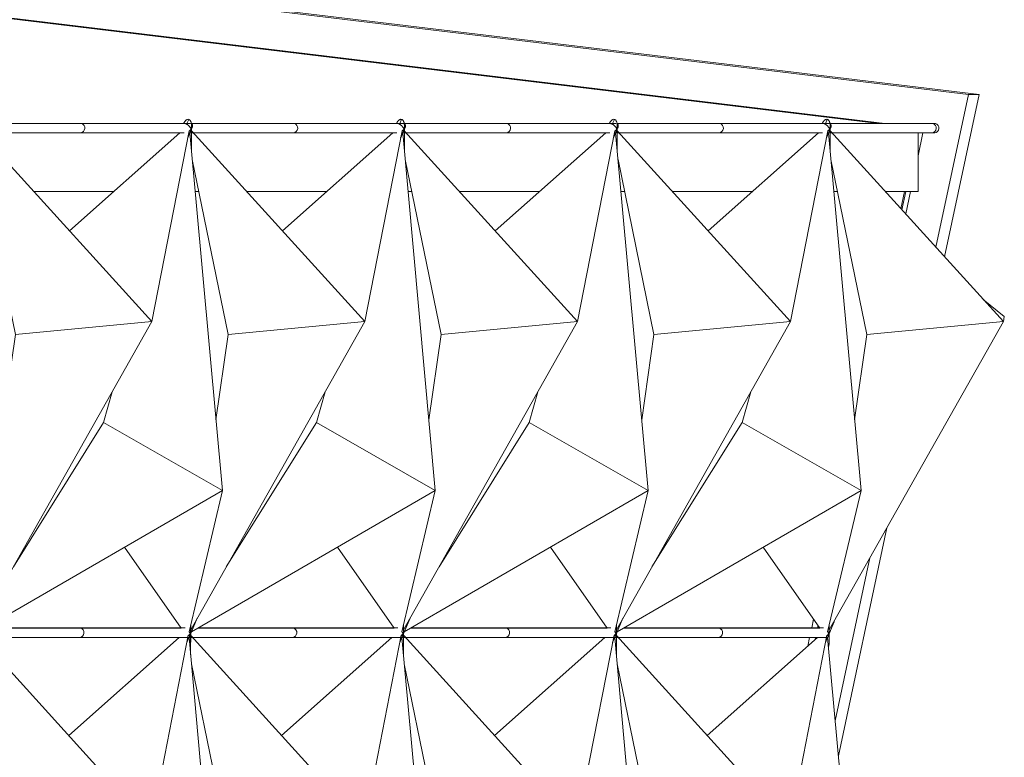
# Model space of a CAD drawing. Header units: inches. Extents: x 424 to 2043, y -237 to 445.
# Tile 334 of 656: x 740.43 to 746.68, y 223.86 to 228.54. Entities that reach past the tile are written whole.
import ezdxf

# ---------------------------------------------------------------- set-up
doc = ezdxf.new("R2010")
doc.units = ezdxf.units.IN
doc.header["$MEASUREMENT"] = 0
for name, color, linetype, lineweight in [('A-GENM', 13, 'Continuous', 9), ('A-GLAZ-CURT', 52, 'Continuous', 9), ('A-GLAZ-CWMG', 51, 'Continuous', 9), ('A-ROOF', 132, 'Continuous', 9), ('A-WALL', 113, 'Continuous', 9)]:
    doc.layers.add(name, color=color, linetype=linetype, lineweight=lineweight)

# ---------------------------------------------------------------- blocks, each defined once
blk = doc.blocks.new('Generic Models 2 - Generic Models 2-140614-North')
at = {"layer": 'A-GENM'}
for p, q in [((163.4182, 17.813), (104.4841, 24.9134)), ((163.4853, 17.813), (104.6538, 24.901)), ((104.7155, 24.6385), (162.8868, 17.63)), ((163.4182, 17.813), (163.212, 16.8441)), ((163.2664, 16.7843), (163.4853, 17.813)), ((163.4853, 17.813), (163.4182, 17.813)), ((163.0981, 17.4236), (163.1293, 17.57)), ((163.0198, 17.0557), (163.05, 17.1974)), ((162.5928, 13.6189), (162.9006, 15.0657)), ((162.793, 14.8753), (162.5727, 13.8398)), ((162.4611, 14.43), (162.4643, 14.4451)), ((162.4451, 14.3549), (162.4483, 14.37))]:
    blk.add_line(p, q, dxfattribs=at)
blk = doc.blocks.new('Rectangular Mullion - 50 x 150mm-153547-North')
at = {"layer": 'A-GLAZ-CWMG'}
for p, q in [((163.0981, 17.5608), (163.1001, 17.57)), ((162.9961, 17.0817), (163.0208, 17.1974))]:
    blk.add_line(p, q, dxfattribs=at)
blk = doc.blocks.new('Rectangular Mullion - 50 x 150mm-153548-North')
at = {"layer": 'A-GLAZ-CWMG'}
blk.add_line((162.8576, 17.63), (161.6793, 17.7719), dxfattribs=at)
blk = doc.blocks.new('Rectangular Mullion - 50 x 150mm-153549-North')
at = {"layer": 'A-GLAZ-CWMG'}
blk.add_line((161.6793, 17.7719), (160.2521, 17.9439), dxfattribs=at)
blk = doc.blocks.new('Family2 - Family2-V9-North')
at = {"layer": 'A-GLAZ-CURT'}
for p, q in [((153.0326, 8.03), (153.021, 8.03)), ((153.7201, 8.0293), (153.1154, 8.0293)), ((153.7139, 8.03), (153.1167, 8.03)), ((154.3833, 8.03), (153.7139, 8.03)), ((154.3598, 8.0293), (153.7201, 8.0293)), ((154.3956, 7.9381), (154.4237, 8.0044)), ((153.056, 7.97), (153.079, 7.97)), ((153.0683, 7.859), (153.0685, 7.9824)), ((153.0701, 7.9816), (154.1678, 6.7734)), ((153.0701, 7.9816), (154.1678, 6.7734)), ((153.0806, 7.97), (153.7139, 7.97)), ((153.6454, 7.3483), (154.3457, 7.9693)), ((153.7139, 7.97), (154.3717, 7.97)), ((154.4044, 7.9831), (154.1678, 6.7734)), ((154.4044, 7.9831), (154.1678, 6.7734)), ((154.3439, 7.97), (154.3424, 7.9663)), ((153.3014, 6.6906), (153.0735, 7.8018)), ((154.1678, 6.7734), (153.0632, 4.8189)), ((154.1678, 6.7734), (153.0632, 4.8189)), ((153.3014, 6.6906), (154.1678, 6.7734)), ((154.1678, 6.7734), (153.3014, 6.6906)), ((153.2236, 6.1505), (153.3014, 6.6906)), ((153.0544, 4.7737), (153.1043, 4.8916)), ((153.0629, 4.8158), (153.063, 4.8484))]:
    blk.add_line(p, q, dxfattribs=at)
for start_param, end_param in [(6.061168, 6.322967), (3.141593, 6.061168)]:
    blk.add_ellipse((153.7139, 8), major_axis=(0, 0.03), ratio=0.942671, start_param=start_param, end_param=end_param, dxfattribs=at)
for points, knots in [([(153.0587, 8.0061), (153.059, 8.0058), (153.0602, 8.0042), (153.0622, 8.0012), (153.0644, 7.9973), (153.0662, 7.9934), (153.0675, 7.9896), (153.0683, 7.986), (153.0686, 7.9826), (153.0684, 7.9806), (153.0683, 7.9796)], [0.3637696, 0.3637696, 0.3637696, 0.3637696, 0.375, 0.4166667, 0.4583333, 0.5, 0.5416667, 0.5833333, 0.625, 0.6666667, 0.6666667, 0.6666667, 0.6666667]), ([(154.4245, 8.0067), (154.4244, 8.0061), (154.4237, 8.0043), (154.4222, 8.0012), (154.4198, 7.9973), (154.4169, 7.9934), (154.4135, 7.9896), (154.4097, 7.986), (154.4065, 7.9835), (154.4047, 7.9821), (154.4043, 7.9818)], [0.3580875, 0.3580875, 0.3580875, 0.3580875, 0.375, 0.4166667, 0.4583333, 0.5, 0.5416667, 0.5833333, 0.625, 0.6364711, 0.6364711, 0.6364711, 0.6364711]), ([(153.0629, 4.8182), (153.0629, 4.8172), (153.063, 4.8151), (153.0629, 4.8117), (153.0626, 4.8069), (153.0619, 4.8007), (153.0606, 4.7934), (153.0588, 4.7861), (153.0569, 4.7803), (153.0552, 4.7758), (153.054, 4.7728), (153.0531, 4.7709), (153.0527, 4.7701)], [-0.6427143, -0.6427143, -0.6427143, -0.6427143, -0.625, -0.6041667, -0.5833333, -0.5416667, -0.5, -0.4583333, -0.4166667, -0.3958333, -0.375, -0.358699, -0.358699, -0.358699, -0.358699])]:
    blk.add_open_spline(points, degree=3, knots=knots, dxfattribs=at)
blk = doc.blocks.new('Family2 - Family2-V10-North')
at = {"layer": 'A-GLAZ-CURT'}
for p, q in [((154.3833, 8.03), (154.3717, 8.03)), ((155.0708, 8.0293), (154.4662, 8.0293)), ((155.0646, 8.03), (154.4674, 8.03)), ((155.734, 8.03), (155.0646, 8.03)), ((155.7106, 8.0293), (155.0708, 8.0293)), ((155.7463, 7.9381), (155.7744, 8.0044)), ((154.4067, 7.97), (154.4297, 7.97)), ((154.419, 7.859), (154.4192, 7.9824)), ((154.4208, 7.9816), (155.5185, 6.7734)), ((154.4208, 7.9816), (155.5185, 6.7734)), ((154.4314, 7.97), (155.0646, 7.97)), ((154.9961, 7.3483), (155.6965, 7.9693)), ((155.0646, 7.97), (155.7225, 7.97)), ((155.7551, 7.9831), (155.5185, 6.7734)), ((155.7551, 7.9831), (155.5185, 6.7734)), ((155.6947, 7.97), (155.6931, 7.9663)), ((154.6522, 6.6906), (154.4242, 7.8018)), ((155.5185, 6.7734), (154.414, 4.8189)), ((155.5185, 6.7734), (154.414, 4.8189)), ((154.6522, 6.6906), (155.5185, 6.7734)), ((155.5185, 6.7734), (154.6522, 6.6906)), ((154.5744, 6.1505), (154.6522, 6.6906)), ((154.4051, 4.7737), (154.4551, 4.8916)), ((154.4137, 4.8158), (154.4137, 4.8484))]:
    blk.add_line(p, q, dxfattribs=at)
for start_param, end_param in [(6.061168, 6.322967), (3.141593, 6.061168)]:
    blk.add_ellipse((155.0646, 8), major_axis=(0, 0.03), ratio=0.942671, start_param=start_param, end_param=end_param, dxfattribs=at)
for points, knots in [([(154.4095, 8.0061), (154.4097, 8.0058), (154.4109, 8.0042), (154.4129, 8.0012), (154.4151, 7.9973), (154.4169, 7.9934), (154.4182, 7.9896), (154.419, 7.986), (154.4193, 7.9826), (154.4191, 7.9806), (154.419, 7.9796)], [0.3637696, 0.3637696, 0.3637696, 0.3637696, 0.375, 0.4166667, 0.4583333, 0.5, 0.5416667, 0.5833333, 0.625, 0.6666667, 0.6666667, 0.6666667, 0.6666667]), ([(155.7753, 8.0067), (155.7751, 8.0061), (155.7744, 8.0043), (155.773, 8.0012), (155.7706, 7.9973), (155.7676, 7.9934), (155.7642, 7.9896), (155.7604, 7.986), (155.7573, 7.9835), (155.7554, 7.9821), (155.755, 7.9818)], [0.3580875, 0.3580875, 0.3580875, 0.3580875, 0.375, 0.4166667, 0.4583333, 0.5, 0.5416667, 0.5833333, 0.625, 0.6364711, 0.6364711, 0.6364711, 0.6364711]), ([(154.4136, 4.8183), (154.4137, 4.8173), (154.4137, 4.8151), (154.4136, 4.8117), (154.4133, 4.8069), (154.4126, 4.8007), (154.4113, 4.7934), (154.4095, 4.7861), (154.4077, 4.7803), (154.406, 4.7758), (154.4047, 4.7728), (154.4039, 4.7709), (154.4035, 4.7701)], [-0.6431007, -0.6431007, -0.6431007, -0.6431007, -0.625, -0.6041667, -0.5833333, -0.5416667, -0.5, -0.4583333, -0.4166667, -0.3958333, -0.375, -0.358699, -0.358699, -0.358699, -0.358699])]:
    blk.add_open_spline(points, degree=3, knots=knots, dxfattribs=at)
blk = doc.blocks.new('Family2 - Family2-V32-North')
at = {"layer": 'A-GLAZ-CURT'}
for p, q in [((161.1481, 14.43), (161.1366, 14.43)), ((161.1838, 14.259), (161.184, 14.3824)), ((161.1856, 14.3816), (162.2834, 13.1734)), ((161.1856, 14.3816), (162.2834, 13.1734)), ((161.8357, 14.4293), (161.231, 14.4293)), ((161.8294, 14.43), (161.2323, 14.43)), ((162.4989, 14.43), (161.8294, 14.43)), ((162.4754, 14.4293), (161.8357, 14.4293)), ((162.5199, 14.3831), (162.2834, 13.1734)), ((162.5199, 14.3831), (162.2834, 13.1734)), ((162.5111, 14.3381), (162.5392, 14.4044)), ((161.1716, 14.37), (161.1945, 14.37)), ((161.1962, 14.37), (161.8294, 14.37)), ((161.761, 13.7483), (162.4613, 14.3693)), ((161.8294, 14.37), (162.4873, 14.37)), ((162.4595, 14.37), (162.4579, 14.3663)), ((161.417, 13.0906), (161.189, 14.2018)), ((162.2834, 13.1734), (161.1788, 11.2189)), ((162.2834, 13.1734), (161.1788, 11.2189)), ((161.417, 13.0906), (162.2834, 13.1734)), ((162.2834, 13.1734), (161.417, 13.0906)), ((161.3392, 12.5505), (161.417, 13.0906)), ((161.1699, 11.1737), (161.2199, 11.2916)), ((161.1785, 11.2158), (161.1786, 11.2484))]:
    blk.add_line(p, q, dxfattribs=at)
for start_param, end_param in [(6.061168, 6.322967), (3.141593, 6.061168)]:
    blk.add_ellipse((161.8294, 14.4), major_axis=(0, 0.03), ratio=0.942671, start_param=start_param, end_param=end_param, dxfattribs=at)
for points, knots in [([(161.1743, 14.4061), (161.1746, 14.4058), (161.1758, 14.4042), (161.1777, 14.4012), (161.18, 14.3973), (161.1817, 14.3934), (161.183, 14.3896), (161.1838, 14.386), (161.1841, 14.3826), (161.184, 14.3806), (161.1838, 14.3796)], [0.3637696, 0.3637696, 0.3637696, 0.3637696, 0.375, 0.4166667, 0.4583333, 0.5, 0.5416667, 0.5833333, 0.625, 0.6666667, 0.6666667, 0.6666667, 0.6666667]), ([(162.5324, 14.3934), (162.5313, 14.3921), (162.5291, 14.3896), (162.5252, 14.386), (162.5221, 14.3835), (162.5202, 14.3821), (162.5198, 14.3818)], [0.5, 0.5, 0.5, 0.5, 0.5416667, 0.5833333, 0.625, 0.6364711, 0.6364711, 0.6364711, 0.6364711]), ([(162.54, 14.4064), (162.5399, 14.406), (162.5393, 14.4043), (162.5385, 14.4027), (162.5378, 14.4014)], [0.36069432, 0.36069432, 0.36069432, 0.36069432, 0.375, 0.41412326, 0.41412326, 0.41412326, 0.41412326]), ([(161.1785, 11.2182), (161.1785, 11.2172), (161.1785, 11.2151), (161.1784, 11.2117), (161.1781, 11.2069), (161.1775, 11.2007), (161.1761, 11.1934), (161.1744, 11.1861), (161.1725, 11.1803), (161.1708, 11.1758), (161.1695, 11.1728), (161.1687, 11.1709), (161.1683, 11.1701)], [-0.6427143, -0.6427143, -0.6427143, -0.6427143, -0.625, -0.6041667, -0.5833333, -0.5416667, -0.5, -0.4583333, -0.4166667, -0.3958333, -0.375, -0.358699, -0.358699, -0.358699, -0.358699])]:
    blk.add_open_spline(points, degree=3, knots=knots, dxfattribs=at)
blk = doc.blocks.new('Family2 - Family2-V25-North')
at = {"layer": 'A-GLAZ-CURT'}
for p, q in [((138.2212, 17.63), (138.1797, 17.63)), ((138.1979, 17.6293), (138.1855, 17.6293)), ((138.8726, 17.63), (138.2258, 17.63)), ((138.8788, 17.6293), (138.2259, 17.6293)), ((139.5654, 17.63), (138.8726, 17.63)), ((139.5486, 17.6293), (138.8788, 17.6293)), ((138.2147, 17.57), (138.2377, 17.57)), ((138.227, 17.459), (138.2272, 17.5824)), ((138.2288, 17.5816), (139.3265, 16.3734)), ((138.2288, 17.5816), (139.3265, 16.3734)), ((138.2393, 17.57), (138.8726, 17.57)), ((138.8041, 16.9483), (139.5044, 17.5693)), ((138.8726, 17.57), (139.5305, 17.57)), ((139.5631, 17.5831), (139.3265, 16.3734)), ((139.5631, 17.5831), (139.3265, 16.3734)), ((139.5027, 17.5701), (139.5011, 17.5663)), ((139.5543, 17.5381), (139.5824, 17.6044)), ((138.4602, 16.2906), (138.2322, 17.4018)), ((139.3265, 16.3734), (138.2219, 14.4189)), ((139.3265, 16.3734), (138.2219, 14.4189)), ((138.4602, 16.2906), (139.3265, 16.3734)), ((139.3265, 16.3734), (138.4602, 16.2906)), ((138.3823, 15.7505), (138.4602, 16.2906)), ((138.2131, 14.3737), (138.263, 14.4916)), ((138.2217, 14.4158), (138.2217, 14.4484))]:
    blk.add_line(p, q, dxfattribs=at)
for start_param, end_param in [(6.061168, 6.322967), (3.141593, 6.061168)]:
    blk.add_ellipse((138.8726, 17.6), major_axis=(0, 0.03), ratio=0.942671, start_param=start_param, end_param=end_param, dxfattribs=at)
blk.add_open_spline([(138.1788, 17.63), (138.1808, 17.6301), (138.1831, 17.6298), (138.1855, 17.6293)], degree=3, dxfattribs=at)
for points, knots in [([(138.1855, 17.6293), (138.1879, 17.6287), (138.1917, 17.6273), (138.1963, 17.6249), (138.1989, 17.6233), (138.2015, 17.6216), (138.2041, 17.6197), (138.2066, 17.6177), (138.2091, 17.6155), (138.2114, 17.6132), (138.2137, 17.6108), (138.2158, 17.6083), (138.2183, 17.6051), (138.2209, 17.6012), (138.2231, 17.5973), (138.2249, 17.5934), (138.2262, 17.5896), (138.227, 17.586), (138.2273, 17.5826), (138.2271, 17.5806), (138.227, 17.5796)], [0, 0, 0, 0, 0.0833333, 0.125, 0.1458333, 0.1666667, 0.2083333, 0.2291667, 0.25, 0.2916667, 0.3125, 0.3333333, 0.375, 0.4166667, 0.4583333, 0.5, 0.5416667, 0.5833333, 0.625, 0.6666667, 0.6666667, 0.6666667, 0.6666667]), ([(139.5772, 17.6273), (139.5776, 17.6271), (139.579, 17.6263), (139.5805, 17.6249), (139.5818, 17.6233), (139.583, 17.6216), (139.5838, 17.6197), (139.5843, 17.6176), (139.5847, 17.6155), (139.5847, 17.6132), (139.5843, 17.6108), (139.5838, 17.6083), (139.5828, 17.6051), (139.5809, 17.6012), (139.5785, 17.5973), (139.5756, 17.5934), (139.5722, 17.5896), (139.5684, 17.586), (139.5652, 17.5835), (139.5634, 17.5821), (139.563, 17.5818)], [0.0644496, 0.0644496, 0.0644496, 0.0644496, 0.0833333, 0.125, 0.1458333, 0.1666667, 0.2083333, 0.2291667, 0.25, 0.2916667, 0.3125, 0.3333333, 0.375, 0.4166667, 0.4583333, 0.5, 0.5416667, 0.5833333, 0.625, 0.6364711, 0.6364711, 0.6364711, 0.6364711]), ([(138.2216, 14.4183), (138.2217, 14.4173), (138.2217, 14.4151), (138.2216, 14.4117), (138.2213, 14.4069), (138.2206, 14.4007), (138.2193, 14.3934), (138.2175, 14.3861), (138.2156, 14.3803), (138.214, 14.3758), (138.2127, 14.3728), (138.2118, 14.3709), (138.2114, 14.3701)], [-0.6431007, -0.6431007, -0.6431007, -0.6431007, -0.625, -0.6041667, -0.5833333, -0.5416667, -0.5, -0.4583333, -0.4166667, -0.3958333, -0.375, -0.358699, -0.358699, -0.358699, -0.358699])]:
    blk.add_open_spline(points, degree=3, knots=knots, dxfattribs=at)
blk = doc.blocks.new('Family2 - Family2-V35-North')
at = {"layer": 'A-GLAZ-CURT'}
for p, q in [((154.43, 17.63), (154.3885, 17.63)), ((154.4066, 17.6293), (154.3943, 17.6293)), ((155.0814, 17.63), (154.4346, 17.63)), ((155.0876, 17.6293), (154.4347, 17.6293)), ((155.7742, 17.63), (155.0814, 17.63)), ((155.7574, 17.6293), (155.0876, 17.6293)), ((154.4235, 17.57), (154.4465, 17.57)), ((154.4357, 17.459), (154.436, 17.5824)), ((154.4376, 17.5816), (155.5353, 16.3734)), ((154.4376, 17.5816), (155.5353, 16.3734)), ((154.4481, 17.57), (155.0814, 17.57)), ((155.0129, 16.9483), (155.7132, 17.5693)), ((155.0814, 17.57), (155.7392, 17.57)), ((155.7719, 17.5831), (155.5353, 16.3734)), ((155.7719, 17.5831), (155.5353, 16.3734)), ((155.7115, 17.5701), (155.7098, 17.5663)), ((155.7631, 17.5381), (155.7912, 17.6044)), ((154.6689, 16.2906), (154.4409, 17.4018)), ((155.5353, 16.3734), (154.4307, 14.4189)), ((155.5353, 16.3734), (154.4307, 14.4189)), ((154.6689, 16.2906), (155.5353, 16.3734)), ((155.5353, 16.3734), (154.6689, 16.2906)), ((154.5911, 15.7505), (154.6689, 16.2906)), ((154.4219, 14.3737), (154.4718, 14.4916)), ((154.4304, 14.4158), (154.4305, 14.4484))]:
    blk.add_line(p, q, dxfattribs=at)
for start_param, end_param in [(6.061168, 6.322967), (3.141593, 6.061168)]:
    blk.add_ellipse((155.0814, 17.6), major_axis=(0, 0.03), ratio=0.942671, start_param=start_param, end_param=end_param, dxfattribs=at)
blk.add_open_spline([(154.3875, 17.63), (154.3896, 17.6301), (154.3919, 17.6298), (154.3943, 17.6293)], degree=3, dxfattribs=at)
for points, knots in [([(154.3943, 17.6293), (154.3967, 17.6287), (154.4005, 17.6273), (154.4051, 17.6249), (154.4077, 17.6233), (154.4103, 17.6216), (154.4129, 17.6197), (154.4154, 17.6177), (154.4178, 17.6155), (154.4202, 17.6132), (154.4224, 17.6108), (154.4246, 17.6083), (154.4271, 17.6051), (154.4297, 17.6012), (154.4319, 17.5973), (154.4337, 17.5934), (154.435, 17.5896), (154.4358, 17.586), (154.436, 17.5826), (154.4359, 17.5806), (154.4357, 17.5796)], [0, 0, 0, 0, 0.0833333, 0.125, 0.1458333, 0.1666667, 0.2083333, 0.2291667, 0.25, 0.2916667, 0.3125, 0.3333333, 0.375, 0.4166667, 0.4583333, 0.5, 0.5416667, 0.5833333, 0.625, 0.6666667, 0.6666667, 0.6666667, 0.6666667]), ([(155.7859, 17.6273), (155.7864, 17.6271), (155.7877, 17.6263), (155.7893, 17.6249), (155.7906, 17.6233), (155.7918, 17.6216), (155.7926, 17.6197), (155.7931, 17.6176), (155.7934, 17.6155), (155.7934, 17.6132), (155.7931, 17.6108), (155.7926, 17.6083), (155.7916, 17.6051), (155.7897, 17.6012), (155.7873, 17.5973), (155.7844, 17.5934), (155.781, 17.5896), (155.7772, 17.586), (155.774, 17.5835), (155.7722, 17.5821), (155.7718, 17.5818)], [0.0644496, 0.0644496, 0.0644496, 0.0644496, 0.0833333, 0.125, 0.1458333, 0.1666667, 0.2083333, 0.2291667, 0.25, 0.2916667, 0.3125, 0.3333333, 0.375, 0.4166667, 0.4583333, 0.5, 0.5416667, 0.5833333, 0.625, 0.6364711, 0.6364711, 0.6364711, 0.6364711]), ([(154.4304, 14.4182), (154.4304, 14.4172), (154.4305, 14.4151), (154.4304, 14.4117), (154.4301, 14.4069), (154.4294, 14.4007), (154.4281, 14.3934), (154.4263, 14.3861), (154.4244, 14.3803), (154.4227, 14.3758), (154.4215, 14.3728), (154.4206, 14.3709), (154.4202, 14.3701)], [-0.6427143, -0.6427143, -0.6427143, -0.6427143, -0.625, -0.6041667, -0.5833333, -0.5416667, -0.5, -0.4583333, -0.4166667, -0.3958333, -0.375, -0.358699, -0.358699, -0.358699, -0.358699])]:
    blk.add_open_spline(points, degree=3, knots=knots, dxfattribs=at)
blk = doc.blocks.new('Family2 - Family2-V19-North')
at = {"layer": 'A-GLAZ-CURT'}
for p, q in [((150.3724, 11.059), (150.3727, 11.2158)), ((150.2973, 11.17), (150.2957, 11.1663)), ((150.349, 11.1381), (150.3641, 11.1737)), ((150.5687, 8.9007), (150.3623, 11.17)), ((150.5687, 8.9007), (150.3623, 11.17)), ((149.8694, 9.5277), (149.8144, 9.332)), ((149.8144, 9.332), (149.2424, 8.4183)), ((149.8144, 9.332), (150.5687, 8.9007)), ((150.5687, 8.9007), (149.8144, 9.332)), ((149.0207, 8.0046), (150.5687, 8.9007)), ((149.0207, 8.0046), (150.5687, 8.9007)), ((150.357, 8.0054), (150.5687, 8.9007)), ((150.357, 8.0054), (150.5687, 8.9007)), ((149.948, 8.5414), (150.3077, 8.0293)), ((149.0208, 8.0044), (149.0577, 8.0916)), ((149.6679, 8.0293), (149.0632, 8.0293)), ((149.6617, 8.03), (149.0645, 8.03)), ((150.3195, 8.03), (149.6617, 8.03)), ((150.3077, 8.0293), (149.6679, 8.0293)), ((150.367, 7.9824), (150.3671, 8.0484)), ((148.9688, 7.97), (148.9975, 7.97)), ((148.9989, 7.97), (149.0268, 7.97)), ((149.0284, 7.97), (149.6617, 7.97)), ((149.6617, 7.97), (150.3483, 7.97)), ((150.3496, 7.97), (150.3545, 7.97))]:
    blk.add_line(p, q, dxfattribs=at)
for start_param, end_param in [(6.061168, 6.322967), (3.141593, 6.061168)]:
    blk.add_ellipse((149.6617, 8), major_axis=(0, 0.03), ratio=0.942671, start_param=start_param, end_param=end_param, dxfattribs=at)
for points, knots in [([(150.3624, 11.1701), (150.3628, 11.1709), (150.3637, 11.1728), (150.365, 11.1758), (150.3666, 11.1803), (150.3685, 11.1861), (150.3703, 11.1934), (150.3716, 11.2007), (150.3723, 11.2069), (150.3726, 11.2117), (150.3727, 11.2151), (150.3727, 11.2172), (150.3726, 11.2182)], [-0.641301, -0.641301, -0.641301, -0.641301, -0.625, -0.6041667, -0.5833333, -0.5416667, -0.5, -0.4583333, -0.4166667, -0.3958333, -0.375, -0.3572857, -0.3572857, -0.3572857, -0.3572857]), ([(149.0014, 7.9818), (149.0018, 7.9821), (149.0036, 7.9835), (149.0068, 7.986), (149.0106, 7.9896), (149.014, 7.9934), (149.0169, 7.9973), (149.0193, 8.0012), (149.0208, 8.0043), (149.0214, 8.0061), (149.0216, 8.0067)], [0.3635289, 0.3635289, 0.3635289, 0.3635289, 0.375, 0.4166667, 0.4583333, 0.5, 0.5416667, 0.5833333, 0.625, 0.6419125, 0.6419125, 0.6419125, 0.6419125]), ([(150.3668, 7.9796), (150.367, 7.9806), (150.3671, 7.9826), (150.3668, 7.986), (150.366, 7.9896), (150.3647, 7.9934), (150.3629, 7.9973), (150.3607, 8.0012), (150.3587, 8.0042), (150.3575, 8.0058), (150.3573, 8.0061)], [0.3333333, 0.3333333, 0.3333333, 0.3333333, 0.375, 0.4166667, 0.4583333, 0.5, 0.5416667, 0.5833333, 0.625, 0.6362304, 0.6362304, 0.6362304, 0.6362304])]:
    blk.add_open_spline(points, degree=3, knots=knots, dxfattribs=at)
blk = doc.blocks.new('Family2 - Family2-V41-North')
at = {"layer": 'A-GLAZ-CURT'}
for p, q in [((159.8097, 14.3381), (159.8248, 14.3737)), ((159.8331, 14.259), (159.8334, 14.4158)), ((159.758, 14.37), (159.7565, 14.3663)), ((160.0294, 12.1007), (159.823, 14.37)), ((160.0294, 12.1007), (159.823, 14.37)), ((159.3301, 12.7277), (159.2751, 12.532)), ((159.2751, 12.532), (158.7031, 11.6183)), ((159.2751, 12.532), (160.0294, 12.1007)), ((160.0294, 12.1007), (159.2751, 12.532)), ((158.4814, 11.2046), (160.0294, 12.1007)), ((158.4814, 11.2046), (160.0294, 12.1007)), ((159.8177, 11.2054), (160.0294, 12.1007)), ((159.8177, 11.2054), (160.0294, 12.1007)), ((159.4087, 11.7414), (159.7684, 11.2293)), ((158.4815, 11.2044), (158.5184, 11.2916)), ((159.8277, 11.1824), (159.8278, 11.2484)), ((159.1286, 11.2293), (158.524, 11.2293)), ((159.1224, 11.23), (158.5252, 11.23)), ((159.7803, 11.23), (159.1224, 11.23)), ((159.7684, 11.2293), (159.1286, 11.2293)), ((158.4295, 11.17), (158.4582, 11.17)), ((158.4596, 11.17), (158.4875, 11.17)), ((158.4891, 11.17), (159.1224, 11.17)), ((159.1224, 11.17), (159.8083, 11.17)), ((159.8103, 11.17), (159.8152, 11.17))]:
    blk.add_line(p, q, dxfattribs=at)
for start_param, end_param in [(6.061168, 6.322967), (3.141593, 6.061168)]:
    blk.add_ellipse((159.1224, 11.2), major_axis=(0, 0.03), ratio=0.942671, start_param=start_param, end_param=end_param, dxfattribs=at)
for points, knots in [([(159.8232, 14.3701), (159.8235, 14.3709), (159.8244, 14.3728), (159.8257, 14.3758), (159.8274, 14.3803), (159.8292, 14.3861), (159.831, 14.3934), (159.8323, 14.4007), (159.833, 14.4069), (159.8333, 14.4117), (159.8334, 14.4151), (159.8334, 14.4172), (159.8333, 14.4182)], [-0.641301, -0.641301, -0.641301, -0.641301, -0.625, -0.6041667, -0.5833333, -0.5416667, -0.5, -0.4583333, -0.4166667, -0.3958333, -0.375, -0.3572857, -0.3572857, -0.3572857, -0.3572857]), ([(158.4621, 11.1818), (158.4625, 11.1821), (158.4643, 11.1835), (158.4675, 11.186), (158.4713, 11.1896), (158.4747, 11.1934), (158.4776, 11.1973), (158.48, 11.2012), (158.4815, 11.2043), (158.4822, 11.2061), (158.4823, 11.2067)], [0.3635289, 0.3635289, 0.3635289, 0.3635289, 0.375, 0.4166667, 0.4583333, 0.5, 0.5416667, 0.5833333, 0.625, 0.6419125, 0.6419125, 0.6419125, 0.6419125]), ([(159.8275, 11.1796), (159.8277, 11.1806), (159.8278, 11.1826), (159.8275, 11.186), (159.8267, 11.1896), (159.8254, 11.1934), (159.8236, 11.1973), (159.8214, 11.2012), (159.8195, 11.2042), (159.8182, 11.2058), (159.818, 11.2061)], [0.3333333, 0.3333333, 0.3333333, 0.3333333, 0.375, 0.4166667, 0.4583333, 0.5, 0.5416667, 0.5833333, 0.625, 0.6362304, 0.6362304, 0.6362304, 0.6362304])]:
    blk.add_open_spline(points, degree=3, knots=knots, dxfattribs=at)
blk = doc.blocks.new('Family2 - Family2-V42-North')
at = {"layer": 'A-GLAZ-CURT'}
for p, q in [((161.1604, 14.3381), (161.1755, 14.3737)), ((161.1838, 14.259), (161.1841, 14.4158)), ((161.1088, 14.37), (161.1072, 14.3663)), ((161.3801, 12.1007), (161.1737, 14.37)), ((161.3801, 12.1007), (161.1737, 14.37)), ((160.6808, 12.7277), (160.6258, 12.532)), ((160.6258, 12.532), (160.0538, 11.6183)), ((160.6258, 12.532), (161.3801, 12.1007)), ((161.3801, 12.1007), (160.6258, 12.532)), ((159.8321, 11.2046), (161.3801, 12.1007)), ((159.8321, 11.2046), (161.3801, 12.1007)), ((161.1684, 11.2054), (161.3801, 12.1007)), ((161.1684, 11.2054), (161.3801, 12.1007)), ((160.7594, 11.7414), (161.1191, 11.2293)), ((159.8322, 11.2044), (159.8692, 11.2916)), ((161.1784, 11.1824), (161.1786, 11.2484)), ((160.4793, 11.2293), (159.8747, 11.2293)), ((160.4731, 11.23), (159.876, 11.23)), ((161.131, 11.23), (160.4731, 11.23)), ((161.1191, 11.2293), (160.4793, 11.2293)), ((159.7803, 11.17), (159.8083, 11.17)), ((159.8103, 11.17), (159.8382, 11.17)), ((159.8399, 11.17), (160.4731, 11.17)), ((160.4731, 11.17), (161.1597, 11.17)), ((161.1611, 11.17), (161.166, 11.17))]:
    blk.add_line(p, q, dxfattribs=at)
for start_param, end_param in [(6.061168, 6.322967), (3.141593, 6.061168)]:
    blk.add_ellipse((160.4731, 11.2), major_axis=(0, 0.03), ratio=0.942671, start_param=start_param, end_param=end_param, dxfattribs=at)
for points, knots in [([(161.1739, 14.3701), (161.1743, 14.3709), (161.1751, 14.3728), (161.1764, 14.3758), (161.1781, 14.3803), (161.1799, 14.3861), (161.1817, 14.3934), (161.183, 14.4007), (161.1837, 14.4069), (161.184, 14.4117), (161.1841, 14.4151), (161.1841, 14.4172), (161.1841, 14.4182)], [-0.641301, -0.641301, -0.641301, -0.641301, -0.625, -0.6041667, -0.5833333, -0.5416667, -0.5, -0.4583333, -0.4166667, -0.3958333, -0.375, -0.3572857, -0.3572857, -0.3572857, -0.3572857]), ([(159.8128, 11.1818), (159.8132, 11.1821), (159.815, 11.1835), (159.8182, 11.186), (159.822, 11.1896), (159.8254, 11.1934), (159.8283, 11.1973), (159.8307, 11.2012), (159.8322, 11.2043), (159.8329, 11.2061), (159.8331, 11.2067)], [0.3635289, 0.3635289, 0.3635289, 0.3635289, 0.375, 0.4166667, 0.4583333, 0.5, 0.5416667, 0.5833333, 0.625, 0.6419125, 0.6419125, 0.6419125, 0.6419125]), ([(161.1782, 11.1796), (161.1784, 11.1806), (161.1785, 11.1826), (161.1782, 11.186), (161.1774, 11.1896), (161.1761, 11.1934), (161.1744, 11.1973), (161.1722, 11.2012), (161.1702, 11.2042), (161.169, 11.2058), (161.1687, 11.2061)], [0.3333333, 0.3333333, 0.3333333, 0.3333333, 0.375, 0.4166667, 0.4583333, 0.5, 0.5416667, 0.5833333, 0.625, 0.6362304, 0.6362304, 0.6362304, 0.6362304])]:
    blk.add_open_spline(points, degree=3, knots=knots, dxfattribs=at)
blk = doc.blocks.new('Family2 - Family2-V43-North')
at = {"layer": 'A-GLAZ-CURT'}
for p, q in [((138.2091, 17.6557), (138.1979, 17.6293)), ((138.152, 17.5701), (138.1503, 17.5663)), ((138.2035, 17.5381), (138.2187, 17.5737)), ((138.4232, 15.3007), (138.2169, 17.57)), ((138.4232, 15.3007), (138.2169, 17.57)), ((138.227, 17.459), (138.2272, 17.6158)), ((137.7239, 15.9277), (137.669, 15.732)), ((137.669, 15.732), (137.097, 14.8183)), ((137.669, 15.732), (138.4232, 15.3007)), ((138.4232, 15.3007), (137.669, 15.732)), ((136.8752, 14.4046), (138.4232, 15.3007)), ((136.8752, 14.4046), (138.4232, 15.3007)), ((138.2115, 14.4054), (138.4232, 15.3007)), ((138.2115, 14.4054), (138.4232, 15.3007)), ((137.8026, 14.9414), (138.1622, 14.4293)), ((136.8753, 14.4044), (136.9123, 14.4916)), ((138.2216, 14.3824), (138.2217, 14.4484)), ((137.5225, 14.4293), (136.9178, 14.4293)), ((137.5163, 14.43), (136.9191, 14.43)), ((138.1741, 14.43), (137.5163, 14.43)), ((138.1622, 14.4293), (137.5225, 14.4293)), ((136.8234, 14.37), (136.8521, 14.37)), ((136.8535, 14.37), (136.8814, 14.37)), ((136.883, 14.37), (137.5163, 14.37)), ((137.5163, 14.37), (138.2028, 14.37)), ((138.2042, 14.37), (138.2091, 14.37))]:
    blk.add_line(p, q, dxfattribs=at)
for start_param, end_param in [(6.061168, 6.322967), (3.141593, 6.061168)]:
    blk.add_ellipse((137.5163, 14.4), major_axis=(0, 0.03), ratio=0.942671, start_param=start_param, end_param=end_param, dxfattribs=at)
for points, knots in [([(138.2091, 17.6557), (138.2067, 17.6563), (138.2029, 17.6562), (138.1983, 17.6544), (138.1957, 17.6529), (138.193, 17.6512), (138.1905, 17.6489), (138.1879, 17.6463), (138.1855, 17.6434), (138.1831, 17.6401), (138.1809, 17.6365), (138.1791, 17.6334), (138.178, 17.6313), (138.1775, 17.63)], [-1, -1, -1, -1, -0.9166667, -0.875, -0.8541667, -0.8333333, -0.7916667, -0.7708333, -0.75, -0.7083333, -0.6875, -0.6666667, -0.6421592, -0.6421592, -0.6421592, -0.6421592]), ([(138.217, 17.5701), (138.2174, 17.5709), (138.2183, 17.5728), (138.2195, 17.5758), (138.2212, 17.5803), (138.2231, 17.5861), (138.2249, 17.5934), (138.2262, 17.6007), (138.2269, 17.6069), (138.2272, 17.6117), (138.2273, 17.6164), (138.2272, 17.6211), (138.2268, 17.6255), (138.2262, 17.6298), (138.2254, 17.6338), (138.2243, 17.6376), (138.2231, 17.6411), (138.2217, 17.6443), (138.2201, 17.6471), (138.2183, 17.6496), (138.2149, 17.6533), (138.2115, 17.6551), (138.2091, 17.6557)], [-0.641301, -0.641301, -0.641301, -0.641301, -0.625, -0.6041667, -0.5833333, -0.5416667, -0.5, -0.4583333, -0.4166667, -0.3958333, -0.375, -0.3333333, -0.3125, -0.2916667, -0.25, -0.2291667, -0.2083333, -0.1666667, -0.1458333, -0.125, -0.0833333, 0, 0, 0, 0]), ([(136.8559, 14.3818), (136.8563, 14.3821), (136.8582, 14.3835), (136.8613, 14.386), (136.8652, 14.3896), (136.8686, 14.3934), (136.8715, 14.3973), (136.8739, 14.4012), (136.8754, 14.4043), (136.876, 14.4061), (136.8762, 14.4067)], [0.3635289, 0.3635289, 0.3635289, 0.3635289, 0.375, 0.4166667, 0.4583333, 0.5, 0.5416667, 0.5833333, 0.625, 0.6419125, 0.6419125, 0.6419125, 0.6419125]), ([(138.2214, 14.3796), (138.2215, 14.3806), (138.2217, 14.3826), (138.2214, 14.386), (138.2206, 14.3896), (138.2193, 14.3934), (138.2175, 14.3973), (138.2153, 14.4012), (138.2133, 14.4042), (138.2121, 14.4058), (138.2119, 14.4061)], [0.3333333, 0.3333333, 0.3333333, 0.3333333, 0.375, 0.4166667, 0.4583333, 0.5, 0.5416667, 0.5833333, 0.625, 0.6362304, 0.6362304, 0.6362304, 0.6362304])]:
    blk.add_open_spline(points, degree=3, knots=knots, dxfattribs=at)
blk = doc.blocks.new('Family2 - Family2-V47-North')
at = {"layer": 'A-GLAZ-CURT'}
for p, q in [((162.5222, 17.6557), (162.511, 17.6293)), ((162.4651, 17.5701), (162.4635, 17.5663)), ((162.5167, 17.5381), (162.5318, 17.5737)), ((162.7364, 15.3007), (162.53, 17.57)), ((162.7364, 15.3007), (162.53, 17.57)), ((162.5401, 17.459), (162.5404, 17.6158)), ((162.0371, 15.9277), (161.9822, 15.732)), ((161.9822, 15.732), (161.4101, 14.8183)), ((161.9822, 15.732), (162.7364, 15.3007)), ((162.7364, 15.3007), (161.9822, 15.732)), ((161.1884, 14.4046), (162.7364, 15.3007)), ((161.1884, 14.4046), (162.7364, 15.3007)), ((162.5247, 14.4054), (162.7364, 15.3007)), ((162.5247, 14.4054), (162.7364, 15.3007)), ((162.1157, 14.9414), (162.4754, 14.4293)), ((161.1885, 14.4044), (161.2255, 14.4916)), ((162.5348, 14.3824), (162.5349, 14.4484)), ((161.8357, 14.4293), (161.231, 14.4293)), ((161.8294, 14.43), (161.2323, 14.43)), ((162.4873, 14.43), (161.8294, 14.43)), ((162.4754, 14.4293), (161.8357, 14.4293)), ((161.1366, 14.37), (161.1653, 14.37)), ((161.1666, 14.37), (161.1945, 14.37)), ((161.1962, 14.37), (161.8294, 14.37)), ((161.8294, 14.37), (162.516, 14.37)), ((162.5174, 14.37), (162.5223, 14.37))]:
    blk.add_line(p, q, dxfattribs=at)
for start_param, end_param in [(6.061168, 6.322967), (3.141593, 6.061168)]:
    blk.add_ellipse((161.8294, 14.4), major_axis=(0, 0.03), ratio=0.942671, start_param=start_param, end_param=end_param, dxfattribs=at)
for points, knots in [([(162.5222, 17.6557), (162.5198, 17.6563), (162.516, 17.6562), (162.5114, 17.6544), (162.5088, 17.6529), (162.5062, 17.6512), (162.5036, 17.6489), (162.5011, 17.6463), (162.4986, 17.6434), (162.4963, 17.6401), (162.494, 17.6365), (162.4923, 17.6334), (162.4912, 17.6313), (162.4906, 17.63)], [-1, -1, -1, -1, -0.9166667, -0.875, -0.8541667, -0.8333333, -0.7916667, -0.7708333, -0.75, -0.7083333, -0.6875, -0.6666667, -0.6421592, -0.6421592, -0.6421592, -0.6421592]), ([(162.5302, 17.5701), (162.5306, 17.5709), (162.5314, 17.5728), (162.5327, 17.5758), (162.5344, 17.5803), (162.5363, 17.5861), (162.538, 17.5934), (162.5394, 17.6007), (162.54, 17.6069), (162.5403, 17.6117), (162.5405, 17.6164), (162.5403, 17.6211), (162.5399, 17.6255), (162.5394, 17.6298), (162.5386, 17.6338), (162.5375, 17.6376), (162.5363, 17.6411), (162.5349, 17.6443), (162.5332, 17.6471), (162.5315, 17.6496), (162.5281, 17.6533), (162.5247, 17.6551), (162.5222, 17.6557)], [-0.641301, -0.641301, -0.641301, -0.641301, -0.625, -0.6041667, -0.5833333, -0.5416667, -0.5, -0.4583333, -0.4166667, -0.3958333, -0.375, -0.3333333, -0.3125, -0.2916667, -0.25, -0.2291667, -0.2083333, -0.1666667, -0.1458333, -0.125, -0.0833333, 0, 0, 0, 0]), ([(161.1691, 14.3818), (161.1695, 14.3821), (161.1714, 14.3835), (161.1745, 14.386), (161.1783, 14.3896), (161.1817, 14.3934), (161.1847, 14.3973), (161.1871, 14.4012), (161.1885, 14.4043), (161.1892, 14.4061), (161.1894, 14.4067)], [0.3635289, 0.3635289, 0.3635289, 0.3635289, 0.375, 0.4166667, 0.4583333, 0.5, 0.5416667, 0.5833333, 0.625, 0.6419125, 0.6419125, 0.6419125, 0.6419125]), ([(162.5324, 14.3934), (162.5319, 14.3947), (162.5307, 14.3973), (162.5285, 14.4012), (162.5265, 14.4042), (162.5253, 14.4058), (162.525, 14.4061)], [0.5, 0.5, 0.5, 0.5, 0.5416667, 0.5833333, 0.625, 0.6362304, 0.6362304, 0.6362304, 0.6362304]), ([(162.5346, 14.3799), (162.5347, 14.3808), (162.5348, 14.3827), (162.5347, 14.3847), (162.5345, 14.3858)], [0.33677633, 0.33677633, 0.33677633, 0.33677633, 0.375, 0.41408183, 0.41408183, 0.41408183, 0.41408183])]:
    blk.add_open_spline(points, degree=3, knots=knots, dxfattribs=at)

msp = doc.modelspace()

# ---------------------------------------------------------------- linework, layer by layer
at = {"layer": 'A-GLAZ-CURT'}
for p, q in [((745.5662, 227.8785), (745.5248, 227.8785)), ((745.5429, 227.8777), (745.5306, 227.8777)), ((746.2176, 227.8785), (745.5709, 227.8785)), ((746.2239, 227.8777), (745.571, 227.8777)), ((746.2346, 227.8785), (746.2176, 227.8785)), ((746.2408, 227.8777), (746.2239, 227.8777)), ((745.5598, 227.8185), (745.5827, 227.8185)), ((745.572, 227.7074), (745.5722, 227.8309)), ((745.5738, 227.8301), (746.6716, 226.6218)), ((745.5738, 227.8301), (746.6716, 226.6218)), ((745.5844, 227.8185), (746.2176, 227.8185)), ((746.2176, 227.8185), (746.2346, 227.8185)), ((745.8052, 226.539), (745.5772, 227.6503)), ((746.5445, 226.7617), (746.6776, 226.6528)), ((746.6716, 226.6218), (745.567, 224.6673)), ((746.6716, 226.6218), (745.567, 224.6673)), ((746.6716, 226.6218), (745.8052, 226.539)), ((745.8052, 226.539), (746.6716, 226.6218)), ((746.6776, 226.6528), (746.6716, 226.6218)), ((746.6776, 226.6528), (746.6716, 226.6218)), ((745.7274, 225.9989), (745.8052, 226.539)), ((745.5581, 224.6222), (745.5922, 224.7025)), ((745.5667, 224.6642), (745.5668, 224.6969)), ((745.4914, 224.6185), (745.4898, 224.6147)), ((745.543, 224.5865), (745.5581, 224.6222)), ((745.7627, 222.3492), (745.5563, 224.6184)), ((745.7627, 222.3492), (745.5563, 224.6184)), ((745.5666, 224.5839), (745.5667, 224.6642))]:
    msp.add_line(p, q, dxfattribs=at)
at = {"layer": 'A-GLAZ-CURT', "flags": 128}
for points in [[(745.5901, 224.698), (745.594, 224.7072), (745.5971, 224.7171), (745.5984, 224.7227)], [(745.5623, 224.5541), (745.5629, 224.5564), (745.5651, 224.5667), (745.5663, 224.577), (745.5665, 224.5871)]]:
    msp.add_lwpolyline(points, dxfattribs=at)
at = {"layer": 'A-GLAZ-CURT'}
for centre, start_param, end_param in [((746.2176, 227.8485), 6.061168, 6.322967), ((746.2176, 227.8485), 3.141593, 6.061168), ((746.2346, 227.8485), 6.061168, 6.322967), ((746.2346, 227.8485), 3.181375, 6.061168)]:
    msp.add_ellipse(centre, major_axis=(0, 0.03), ratio=0.942671, start_param=start_param, end_param=end_param, dxfattribs=at)
msp.add_open_spline([(745.5238, 227.8784), (745.5259, 227.8785), (745.5282, 227.8783), (745.5306, 227.8777)], degree=3, dxfattribs=at)
for points, knots in [([(745.5306, 227.8777), (745.533, 227.8771), (745.5368, 227.8758), (745.5414, 227.8734), (745.544, 227.8718), (745.5466, 227.8701), (745.5491, 227.8682), (745.5517, 227.8661), (745.5541, 227.864), (745.5565, 227.8616), (745.5587, 227.8592), (745.5608, 227.8568), (745.5633, 227.8536), (745.566, 227.8497), (745.5682, 227.8457), (745.5699, 227.8418), (745.5712, 227.8381), (745.572, 227.8345), (745.5723, 227.8311), (745.5722, 227.8291), (745.572, 227.8281)], [0, 0, 0, 0, 0.0833333, 0.125, 0.1458333, 0.1666667, 0.2083333, 0.2291667, 0.25, 0.2916667, 0.3125, 0.3333333, 0.375, 0.4166667, 0.4583333, 0.5, 0.5416667, 0.5833333, 0.625, 0.6666667, 0.6666667, 0.6666667, 0.6666667]), ([(745.5565, 224.6186), (745.5569, 224.6194), (745.5577, 224.6212), (745.559, 224.6243), (745.5607, 224.6287), (745.5626, 224.6346), (745.5643, 224.6418), (745.5657, 224.6492), (745.5663, 224.6553), (745.5666, 224.6601), (745.5667, 224.6635), (745.5667, 224.6657), (745.5667, 224.6667)], [-0.641301, -0.641301, -0.641301, -0.641301, -0.625, -0.6041667, -0.5833333, -0.5416667, -0.5, -0.4583333, -0.4166667, -0.3958333, -0.375, -0.3568993, -0.3568993, -0.3568993, -0.3568993]), ([(745.5667, 224.6667), (745.5667, 224.6657), (745.5667, 224.6635), (745.5666, 224.6601), (745.5663, 224.6553), (745.5657, 224.6492), (745.5643, 224.6418), (745.5626, 224.6346), (745.5607, 224.6287), (745.559, 224.6243), (745.5577, 224.6212), (745.5569, 224.6194), (745.5565, 224.6186)], [-0.6431007, -0.6431007, -0.6431007, -0.6431007, -0.625, -0.6041667, -0.5833333, -0.5416667, -0.5, -0.4583333, -0.4166667, -0.3958333, -0.375, -0.358699, -0.358699, -0.358699, -0.358699])]:
    msp.add_open_spline(points, degree=3, knots=knots, dxfattribs=at)
at = {"layer": 'A-ROOF'}
msp.add_line((746.13, 227.8185), (746.13, 227.4459), dxfattribs=at)
at = {"layer": 'A-ROOF', "flags": 128}
msp.add_lwpolyline([(745.8812, 227.8784), (739.6389, 228.6305), (733.1477, 229.4126), (726.6566, 230.1946), (720.1655, 230.9767), (713.6743, 231.7587), (707.1832, 232.5408), (700.6921, 233.3228), (694.201, 234.1049), (687.7098, 234.8869)], dxfattribs=at)
at = {"layer": 'A-ROOF'}
for points in [[(741.0282, 227.4467), (740.8585, 227.4468), (740.6888, 227.4468), (740.5191, 227.4468)], [(741.5668, 227.4467), (741.559, 227.4467), (741.5513, 227.4467), (741.5435, 227.4467)], [(742.3786, 227.4465), (742.2091, 227.4466), (742.0396, 227.4466), (741.87, 227.4466)], [(742.9176, 227.4464), (742.9098, 227.4464), (742.9021, 227.4465), (742.8943, 227.4465)], [(743.7291, 227.4463), (743.5597, 227.4463), (743.3904, 227.4464), (743.221, 227.4464)], [(744.2684, 227.4462), (744.2606, 227.4462), (744.2528, 227.4462), (744.245, 227.4462)], [(745.0796, 227.4461), (744.9104, 227.4461), (744.7411, 227.4461), (744.5719, 227.4462)], [(745.6191, 227.446), (745.6114, 227.446), (745.6036, 227.446), (745.5958, 227.446)], [(746.13, 227.4459), (746.0609, 227.4459), (745.9919, 227.4459), (745.9229, 227.4459)]]:
    msp.add_open_spline(points, degree=3, dxfattribs=at)
at = {"layer": 'A-WALL'}
for p, q in [((746.0213, 227.3376), (746.0443, 227.4459)), ((745.4554, 224.6784), (745.4674, 224.7346)), ((745.4307, 224.5623), (745.4425, 224.6177))]:
    msp.add_line(p, q, dxfattribs=at)

# ---------------------------------------------------------------- block references
at = {"layer": 'A-GENM'}
msp.add_blockref('Generic Models 2 - Generic Models 2-140614-North', (583.0319, 210.2485), dxfattribs=at)
at = {"layer": 'A-GLAZ-CURT'}
for name, p in [('Family2 - Family2-V43-North', (603.2929, 210.2485)), ('Family2 - Family2-V25-North', (601.9421, 210.2485)), ('Family2 - Family2-V43-North', (604.6436, 210.2485)), ('Family2 - Family2-V35-North', (587.0841, 210.2485)), ('Family2 - Family2-V43-North', (605.9943, 210.2485)), ('Family2 - Family2-V35-North', (588.4348, 210.2485)), ('Family2 - Family2-V47-North', (583.0319, 210.2485)), ('Family2 - Family2-V35-North', (589.7855, 210.2485)), ('Family2 - Family2-V19-North', (591.1419, 213.4485)), ('Family2 - Family2-V9-North', (587.0953, 216.6485)), ('Family2 - Family2-V41-North', (583.0319, 210.2485)), ('Family2 - Family2-V10-North', (587.0953, 216.6485)), ('Family2 - Family2-V42-North', (583.0319, 210.2485)), ('Family2 - Family2-V9-North', (589.7967, 216.6485)), ('Family2 - Family2-V32-North', (583.0319, 210.2485))]:
    msp.add_blockref(name, p, dxfattribs=at)
at = {"layer": 'A-GLAZ-CWMG'}
for name, p in [('Rectangular Mullion - 50 x 150mm-153549-North', (580.1775, 210.5924)), ('Rectangular Mullion - 50 x 150mm-153549-North', (581.6047, 210.4204)), ('Rectangular Mullion - 50 x 150mm-153549-North', (583.0319, 210.2485)), ('Rectangular Mullion - 50 x 150mm-153548-North', (583.0319, 210.2485)), ('Rectangular Mullion - 50 x 150mm-153547-North', (583.0319, 210.2485))]:
    msp.add_blockref(name, p, dxfattribs=at)

doc.saveas('drawing.dxf')
